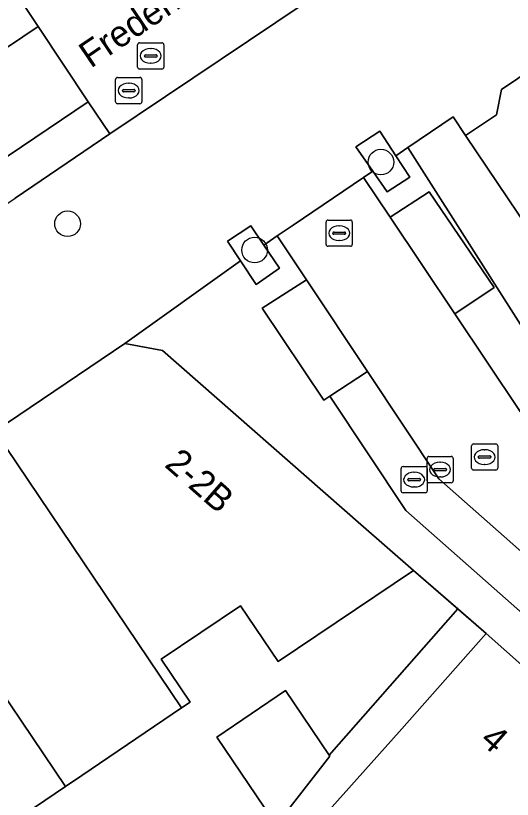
# Model space of a CAD drawing. Extents: x 159960 to 160866, y 382700 to 383354.
# Drawn here: x 160468.6 to 160487.55, y 382851.1 to 382881 of the extents above; entities that cross this region are included whole.
import ezdxf

# ---------------------------------------------------------------- set-up
doc = ezdxf.new("R2010")
doc.units = 0
for name, color, linetype in [('IMGEO_Boom', 7, 'Continuous'), ('IMGEO_Erf', 7, 'Continuous'), ('IMGEO_Groenvoorziening', 7, 'Continuous'), ('IMGEO_Kolk', 7, 'Continuous'), ('IMGEO_Muur', 7, 'Continuous'), ('IMGEO_Openbare_ruimte_label', 7, 'Continuous'), ('IMGEO_Pand', 7, 'Continuous'), ('IMGEO_Pand_nummerreeks', 7, 'Continuous'), ('IMGEO_Parkeervlak_open', 7, 'Continuous'), ('IMGEO_Rijbaan_lokaal_gesloten', 7, 'Continuous'), ('IMGEO_Rijbaan_lokaal_open', 7, 'Continuous'), ('IMGEO_Rioolput', 7, 'Continuous'), ('IMGEO_Voetpad_open', 7, 'Continuous')]:
    doc.layers.add(name, color=color, linetype=linetype)

msp = doc.modelspace()

# ---------------------------------------------------------------- linework, layer by layer
at = {"layer": 'IMGEO_Boom'}
for centre in [(160482.536, 382875.411), (160470.578, 382873.058), (160477.716, 382872.054)]:
    msp.add_circle(centre, 0.489, dxfattribs=at)
at = {"layer": 'IMGEO_Erf'}
msp.add_lwpolyline([(160472.968, 382847.93), (160474.87, 382849.21), (160476.008, 382847.62), (160478.394, 382850.329), (160476.277, 382853.471), (160478.895, 382855.249), (160480.557, 382852.785), (160485.467, 382858.36), (160483.777, 382859.83), (160478.61, 382856.349), (160477.173, 382858.481), (160474.156, 382856.449), (160475.263, 382854.807), (160474.932, 382854.583), (160471.121, 382852.007), (160470.498, 382851.586), (160465.674, 382848.324), (160461.072, 382845.213), (160456.193, 382841.915), (160451.377, 382838.659), (160446.669, 382835.476), (160444.296, 382833.872), (160445.488, 382831.886)], dxfattribs=at)
at = {"layer": 'IMGEO_Groenvoorziening'}
for points in [[(160482.227, 382875.061), (160482.777, 382874.279), (160483.644, 382874.838), (160483.106, 382875.655), (160482.49, 382876.591), (160481.577, 382875.987)], [(160478.67, 382871.359), (160478.069, 382872.247), (160477.573, 382872.981), (160476.677, 382872.393), (160477.176, 382871.64), (160477.774, 382870.737)]]:
    msp.add_lwpolyline(points, close=True, dxfattribs=at)
at = {"layer": 'IMGEO_Kolk'}
for p, q in [((160480.444, 382872.272), (160480.444, 382873.124)), ((160480.519, 382873.198), (160481.371, 382873.198)), ((160481.445, 382873.124), (160481.445, 382872.272)), ((160480.932, 382872.978), (160480.957, 382872.978)), ((160480.703, 382872.692), (160480.703, 382872.704)), ((160481.141, 382872.655), (160480.743, 382872.655)), ((160480.746, 382872.741), (160481.144, 382872.741)), ((160481.187, 382872.704), (160481.187, 382872.692)), ((160481.371, 382872.198), (160480.519, 382872.198)), ((160480.955, 382872.418), (160480.93, 382872.418))]:
    msp.add_line(p, q, dxfattribs=at)
for points in [[(160480.444, 382872.272), (160480.444, 382873.124)], [(160480.519, 382873.198), (160481.371, 382873.198)], [(160481.445, 382873.124), (160481.445, 382872.272)], [(160481.371, 382872.198), (160480.519, 382872.198)]]:
    msp.add_lwpolyline(points, dxfattribs=at)
for centre, radius, start, end in [((160480.521, 382873.122), 0.0765, 91.552, 178.448), ((160480.521, 382873.122), 0.0765, 91.552, 178.448), ((160481.369, 382873.122), 0.0765, 1.552, 88.448), ((160481.369, 382873.122), 0.0765, 1.552, 88.448), ((160480.743, 382872.701), 0.0403, 85.8775, 175.7526), ((160480.74, 382872.691), 0.0366, 178.938, 274.7102), ((160481.144, 382872.698), 0.043, 264.8664, 352.4533), ((160481.148, 382872.703), 0.0386, 1.7309, 96.639), ((160480.521, 382872.274), 0.0765, 181.552, 268.448), ((160480.521, 382872.274), 0.0765, 181.552, 268.448), ((160481.369, 382872.274), 0.0765, 271.552, 358.448), ((160481.369, 382872.274), 0.0765, 271.552, 358.448)]:
    msp.add_arc(centre, radius, start, end, dxfattribs=at)
for centre, major_axis, ratio, start_param, end_param in [((160480.931, 382872.698), (-0.387, 0.002), 0.722429, 4.712389, 7.853982), ((160480.956, 382872.698), (-0.39, 0.002), 0.717154, 1.570796, 4.712389)]:
    msp.add_ellipse(centre, major_axis=major_axis, ratio=ratio, start_param=start_param, end_param=end_param, dxfattribs=at)
at = {"layer": 'IMGEO_Muur'}
msp.add_lwpolyline([(160483.777, 382859.83), (160486.547, 382857.42)], dxfattribs=at)
at = {"layer": 'IMGEO_Pand'}
for points in [[(160490.255, 382880.284), (160487.139, 382878.184), (160486.951, 382877.219), (160485.767, 382876.421), (160491.437, 382868.004), (160496.215, 382871.222), (160496.313, 382871.288)], [(160467.797, 382865.145), (160474.932, 382854.583), (160475.263, 382854.807), (160474.156, 382856.449), (160477.173, 382858.481), (160478.61, 382856.349), (160483.777, 382859.83), (160481.769, 382861.577), (160474.198, 382868.217), (160472.77, 382868.495)], [(160470.498, 382851.586), (160471.121, 382852.007), (160474.932, 382854.583), (160467.797, 382865.145), (160464.394, 382862.853), (160464.827, 382862.21), (160463.793, 382861.513)], [(160458.53, 382858.9), (160465.674, 382848.324), (160470.498, 382851.586), (160463.793, 382861.513), (160461.657, 382860.074), (160460.583, 382860.283)], [(160490.726, 382853.723), (160486.547, 382857.42), (160483.235, 382853.675), (160479.495, 382849.487), (160477.497, 382847.249), (160481.679, 382843.514), (160483.686, 382845.779)], [(160480.557, 382852.785), (160478.895, 382855.249), (160476.277, 382853.471), (160478.394, 382850.329), (160478.54, 382850.113), (160480.586, 382852.741)]]:
    msp.add_lwpolyline(points, close=True, dxfattribs=at)
at = {"layer": 'IMGEO_Parkeervlak_open'}
for points in [[(160482.891, 382873.31), (160485.363, 382869.617), (160486.856, 382870.624), (160484.376, 382874.282)], [(160479.695, 382870.915), (160478.006, 382869.835), (160480.357, 382866.327), (160480.582, 382866.475), (160482.022, 382867.417)], [(160517.061, 382834.787), (160514.857, 382836.733), (160500, 382849.852), (160491.055, 382857.75), (160490.411, 382858.318), (160488.994, 382859.57), (160488.216, 382860.257), (160484.747, 382863.32), (160482.022, 382867.417), (160480.582, 382866.475), (160483.486, 382862.118), (160536.081, 382815.679), (160553.999, 382800.386), (160558.536, 382800.02), (160558.688, 382801.778), (160554.12, 382802.065), (160543.495, 382811.446), (160542.999, 382811.884), (160542.301, 382811.048), (160540.727, 382812.411), (160541.439, 382813.262), (160541.291, 382813.393)]]:
    msp.add_lwpolyline(points, close=True, dxfattribs=at)
at = {"layer": 'IMGEO_Rijbaan_lokaal_gesloten'}
for points in [[(160428.137, 382852.75), (160469.463, 382880.579), (160468.612, 382881.856), (160427.286, 382854.001)], [(160430.935, 382848.636), (160433.459, 382850.325), (160468.585, 382874.039), (160472.191, 382876.484), (160471.37, 382877.716), (160430.099, 382849.865)]]:
    msp.add_lwpolyline(points, close=True, dxfattribs=at)
at = {"layer": 'IMGEO_Rijbaan_lokaal_open'}
for points in [[(160477.885, 382886.287), (160477.075, 382887.533), (160468.612, 382881.856), (160469.463, 382880.579), (160471.37, 382877.716), (160472.191, 382876.484), (160480.656, 382882.178), (160479.808, 382883.436)], [(160471.37, 382877.716), (160469.463, 382880.579), (160428.137, 382852.75), (160430.099, 382849.865)], [(160485.363, 382869.617), (160482.891, 382873.31), (160481.877, 382874.824), (160479.183, 382873.001), (160478.579, 382872.592), (160479.695, 382870.915), (160482.022, 382867.417), (160484.747, 382863.32), (160488.216, 382860.257), (160490.564, 382862.989), (160488.81, 382864.532), (160487.828, 382865.935)]]:
    msp.add_lwpolyline(points, close=True, dxfattribs=at)
at = {"layer": 'IMGEO_Rioolput'}
for p, q in [((160473.327, 382879.962), (160474.179, 382879.962)), ((160473.252, 382879.036), (160473.252, 382879.888)), ((160473.74, 382879.742), (160473.765, 382879.742)), ((160474.253, 382879.888), (160474.253, 382879.036)), ((160473.511, 382879.456), (160473.511, 382879.468)), ((160473.949, 382879.419), (160473.551, 382879.419)), ((160473.554, 382879.505), (160473.952, 382879.505)), ((160473.995, 382879.468), (160473.995, 382879.456)), ((160473.763, 382879.182), (160473.738, 382879.182)), ((160474.179, 382878.962), (160473.327, 382878.962)), ((160472.413, 382877.713), (160472.413, 382878.565)), ((160472.488, 382878.639), (160473.34, 382878.639)), ((160473.414, 382878.565), (160473.414, 382877.713)), ((160472.672, 382878.133), (160472.672, 382878.145)), ((160472.715, 382878.182), (160473.113, 382878.182)), ((160472.901, 382878.419), (160472.926, 382878.419)), ((160473.156, 382878.145), (160473.156, 382878.133)), ((160473.11, 382878.096), (160472.712, 382878.096)), ((160472.924, 382877.859), (160472.899, 382877.859)), ((160473.34, 382877.639), (160472.488, 382877.639)), ((160485.994, 382863.73), (160485.994, 382864.582)), ((160486.069, 382864.656), (160486.921, 382864.656)), ((160486.482, 382864.436), (160486.507, 382864.436)), ((160486.995, 382864.582), (160486.995, 382863.73)), ((160484.295, 382863.251), (160484.295, 382864.103)), ((160484.37, 382864.177), (160485.222, 382864.177)), ((160485.296, 382864.103), (160485.296, 382863.251)), ((160486.253, 382864.15), (160486.253, 382864.162)), ((160486.691, 382864.113), (160486.293, 382864.113)), ((160486.296, 382864.199), (160486.694, 382864.199)), ((160486.737, 382864.162), (160486.737, 382864.15)), ((160483.379, 382863.794), (160484.231, 382863.794)), ((160484.783, 382863.957), (160484.808, 382863.957)), ((160486.505, 382863.876), (160486.48, 382863.876)), ((160483.304, 382862.868), (160483.304, 382863.72)), ((160483.792, 382863.574), (160483.817, 382863.574)), ((160484.305, 382863.72), (160484.305, 382862.868)), ((160484.554, 382863.671), (160484.554, 382863.683)), ((160484.992, 382863.634), (160484.594, 382863.634)), ((160484.597, 382863.72), (160484.995, 382863.72)), ((160485.038, 382863.683), (160485.038, 382863.671)), ((160486.921, 382863.656), (160486.069, 382863.656)), ((160483.563, 382863.288), (160483.563, 382863.3)), ((160484.001, 382863.251), (160483.603, 382863.251)), ((160483.606, 382863.337), (160484.004, 382863.337)), ((160484.047, 382863.3), (160484.047, 382863.288)), ((160485.222, 382863.177), (160484.37, 382863.177)), ((160484.806, 382863.397), (160484.781, 382863.397)), ((160483.815, 382863.014), (160483.79, 382863.014)), ((160484.231, 382862.794), (160483.379, 382862.794))]:
    msp.add_line(p, q, dxfattribs=at)
for points in [[(160473.327, 382879.962), (160474.179, 382879.962)], [(160473.252, 382879.036), (160473.252, 382879.888)], [(160474.253, 382879.888), (160474.253, 382879.036)], [(160474.179, 382878.962), (160473.327, 382878.962)], [(160472.413, 382877.713), (160472.413, 382878.565)], [(160472.488, 382878.639), (160473.34, 382878.639)], [(160473.414, 382878.565), (160473.414, 382877.713)], [(160473.34, 382877.639), (160472.488, 382877.639)], [(160485.994, 382863.73), (160485.994, 382864.582)], [(160486.069, 382864.656), (160486.921, 382864.656)], [(160486.995, 382864.582), (160486.995, 382863.73)], [(160484.295, 382863.251), (160484.295, 382864.103)], [(160484.37, 382864.177), (160485.222, 382864.177)], [(160485.296, 382864.103), (160485.296, 382863.251)], [(160483.379, 382863.794), (160484.231, 382863.794)], [(160483.304, 382862.868), (160483.304, 382863.72)], [(160484.305, 382863.72), (160484.305, 382862.868)], [(160486.921, 382863.656), (160486.069, 382863.656)], [(160485.222, 382863.177), (160484.37, 382863.177)], [(160484.231, 382862.794), (160483.379, 382862.794)]]:
    msp.add_lwpolyline(points, dxfattribs=at)
for centre, radius, start, end in [((160473.329, 382879.886), 0.0765, 91.552, 178.448), ((160473.329, 382879.886), 0.0765, 91.552, 178.448), ((160474.177, 382879.886), 0.0765, 1.552, 88.448), ((160474.177, 382879.886), 0.0765, 1.552, 88.448), ((160473.551, 382879.465), 0.0403, 85.8775, 175.7526), ((160473.548, 382879.455), 0.0366, 178.938, 274.7102), ((160473.952, 382879.462), 0.043, 264.8664, 352.4533), ((160473.956, 382879.467), 0.0386, 1.7309, 96.639), ((160473.329, 382879.038), 0.0765, 181.552, 268.448), ((160473.329, 382879.038), 0.0765, 181.552, 268.448), ((160474.177, 382879.038), 0.0765, 271.552, 358.448), ((160474.177, 382879.038), 0.0765, 271.552, 358.448), ((160472.49, 382878.563), 0.0765, 91.552, 178.448), ((160472.49, 382878.563), 0.0765, 91.552, 178.448), ((160473.338, 382878.563), 0.0765, 1.552, 88.448), ((160473.338, 382878.563), 0.0765, 1.552, 88.448), ((160472.712, 382878.142), 0.0403, 85.8775, 175.7526), ((160472.709, 382878.132), 0.0366, 178.938, 274.7102), ((160473.113, 382878.139), 0.043, 264.8664, 352.4533), ((160473.117, 382878.144), 0.0386, 1.7309, 96.639), ((160472.49, 382877.715), 0.0765, 181.552, 268.448), ((160472.49, 382877.715), 0.0765, 181.552, 268.448), ((160473.338, 382877.715), 0.0765, 271.552, 358.448), ((160473.338, 382877.715), 0.0765, 271.552, 358.448), ((160486.071, 382864.58), 0.0765, 91.552, 178.448), ((160486.071, 382864.58), 0.0765, 91.552, 178.448), ((160486.919, 382864.58), 0.0765, 1.552, 88.448), ((160486.919, 382864.58), 0.0765, 1.552, 88.448), ((160484.372, 382864.101), 0.0765, 91.552, 178.448), ((160484.372, 382864.101), 0.0765, 91.552, 178.448), ((160485.22, 382864.101), 0.0765, 1.552, 88.448), ((160485.22, 382864.101), 0.0765, 1.552, 88.448), ((160486.293, 382864.159), 0.0403, 85.8775, 175.7526), ((160486.29, 382864.149), 0.0366, 178.938, 274.7102), ((160486.694, 382864.156), 0.043, 264.8664, 352.4533), ((160486.698, 382864.161), 0.0386, 1.7309, 96.639), ((160483.381, 382863.718), 0.0765, 91.552, 178.448), ((160483.381, 382863.718), 0.0765, 91.552, 178.448), ((160484.229, 382863.718), 0.0765, 1.552, 88.448), ((160484.229, 382863.718), 0.0765, 1.552, 88.448), ((160484.594, 382863.68), 0.0403, 85.8775, 175.7526), ((160484.591, 382863.67), 0.0366, 178.938, 274.7102), ((160484.995, 382863.677), 0.043, 264.8664, 352.4533), ((160484.999, 382863.682), 0.0386, 1.7309, 96.639), ((160486.071, 382863.732), 0.0765, 181.552, 268.448), ((160486.071, 382863.732), 0.0765, 181.552, 268.448), ((160486.919, 382863.732), 0.0765, 271.552, 358.448), ((160486.919, 382863.732), 0.0765, 271.552, 358.448), ((160483.603, 382863.297), 0.0403, 85.8775, 175.7526), ((160483.6, 382863.287), 0.0366, 178.938, 274.7102), ((160484.004, 382863.294), 0.043, 264.8664, 352.4533), ((160484.008, 382863.299), 0.0386, 1.7309, 96.639), ((160484.372, 382863.253), 0.0765, 181.552, 268.448), ((160484.372, 382863.253), 0.0765, 181.552, 268.448), ((160485.22, 382863.253), 0.0765, 271.552, 358.448), ((160485.22, 382863.253), 0.0765, 271.552, 358.448), ((160483.381, 382862.87), 0.0765, 181.552, 268.448), ((160483.381, 382862.87), 0.0765, 181.552, 268.448), ((160484.229, 382862.87), 0.0765, 271.552, 358.448), ((160484.229, 382862.87), 0.0765, 271.552, 358.448)]:
    msp.add_arc(centre, radius, start, end, dxfattribs=at)
for centre, major_axis, ratio, start_param, end_param in [((160473.739, 382879.462), (-0.387, 0.002), 0.722429, 4.712389, 7.853982), ((160473.764, 382879.462), (-0.39, 0.002), 0.717154, 1.570796, 4.712389), ((160472.9, 382878.139), (-0.387, 0.002), 0.722429, 4.712389, 7.853982), ((160472.925, 382878.139), (-0.39, 0.002), 0.717154, 1.570796, 4.712389), ((160486.481, 382864.156), (-0.387, 0.002), 0.722429, 4.712389, 7.853982), ((160486.506, 382864.156), (-0.39, 0.002), 0.717154, 1.570796, 4.712389), ((160484.782, 382863.677), (-0.387, 0.002), 0.722429, 4.712389, 7.853982), ((160484.807, 382863.677), (-0.39, 0.002), 0.717154, 1.570796, 4.712389), ((160483.791, 382863.294), (-0.387, 0.002), 0.722429, 4.712389, 7.853982), ((160483.816, 382863.294), (-0.39, 0.002), 0.717154, 1.570796, 4.712389)]:
    msp.add_ellipse(centre, major_axis=major_axis, ratio=ratio, start_param=start_param, end_param=end_param, dxfattribs=at)
at = {"layer": 'IMGEO_Voetpad_open'}
for points in [[(160483.827, 382884.31), (160480.656, 382882.178), (160472.191, 382876.484), (160468.585, 382874.039)], [(160467.797, 382865.145), (160472.77, 382868.495), (160477.176, 382871.64), (160476.677, 382872.393), (160477.573, 382872.981), (160478.069, 382872.247), (160478.579, 382872.592), (160479.183, 382873.001), (160481.877, 382874.824), (160482.227, 382875.061), (160481.577, 382875.987), (160482.49, 382876.591), (160483.106, 382875.655), (160483.565, 382875.967), (160485.295, 382877.139), (160485.767, 382876.421), (160486.951, 382877.219), (160487.139, 382878.184), (160490.255, 382880.284), (160492.059, 382881.499)], [(160491.437, 382868.004), (160485.767, 382876.421), (160485.295, 382877.139), (160483.565, 382875.967), (160489.319, 382866.934)], [(160536.081, 382815.679), (160483.486, 382862.118), (160480.582, 382866.475), (160480.357, 382866.327), (160478.006, 382869.835), (160479.695, 382870.915), (160478.579, 382872.592), (160478.069, 382872.247), (160478.67, 382871.359), (160477.774, 382870.737), (160477.176, 382871.64), (160472.77, 382868.495), (160474.198, 382868.217), (160481.769, 382861.577), (160483.777, 382859.83), (160485.467, 382858.36), (160486.547, 382857.42), (160490.726, 382853.723), (160494.929, 382850.005)], [(160482.656, 382828.781), (160478.962, 382832.368), (160475.06, 382835.968), (160470.874, 382839.83), (160477.497, 382847.249), (160479.495, 382849.487), (160483.235, 382853.675), (160486.547, 382857.42), (160485.467, 382858.36), (160480.557, 382852.785), (160480.586, 382852.741), (160478.54, 382850.113), (160478.394, 382850.329), (160476.008, 382847.62), (160474.406, 382845.801), (160472.744, 382843.915), (160470.511, 382841.38), (160467.613, 382840.552)]]:
    msp.add_lwpolyline(points, dxfattribs=at)
msp.add_lwpolyline([(160483.565, 382875.967), (160483.106, 382875.655), (160483.644, 382874.838), (160482.777, 382874.279), (160482.227, 382875.061), (160481.877, 382874.824), (160482.891, 382873.31), (160484.376, 382874.282), (160486.856, 382870.624), (160485.363, 382869.617), (160487.828, 382865.935), (160489.319, 382866.934)], close=True, dxfattribs=at)

# ---------------------------------------------------------------- texts
at = {"layer": 'IMGEO_Openbare_ruimte_label'}
msp.add_text('Frederika van Pruisenweg', height=1, rotation=34.0716, dxfattribs=at).set_placement((160471.462, 382878.971))
at = {"layer": 'IMGEO_Pand_nummerreeks'}
for s, rotation, p in [('2-2B', 318.7482, (160474.239, 382863.818)), ('4', 318.5029, (160486.269, 382853.287))]:
    msp.add_text(s, height=1, rotation=rotation, dxfattribs=at).set_placement(p)

doc.saveas('drawing.dxf')
